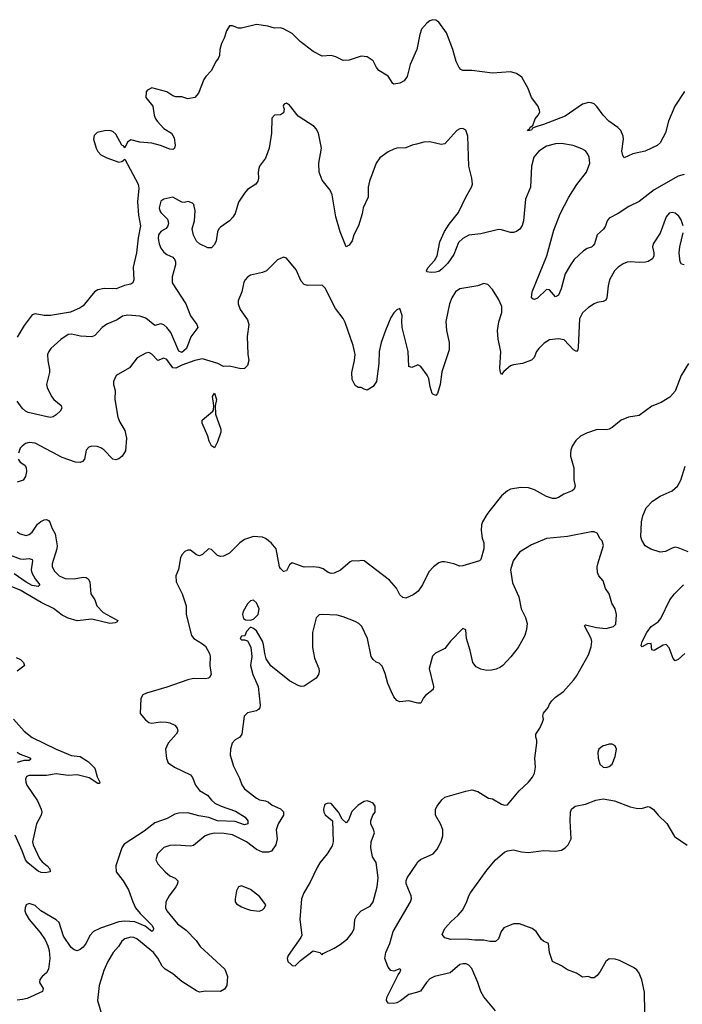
# Model space of a CAD drawing. Header units: inches. Extents: x 1473912 to 1647258, y 640388 to 773423.
# Tile 340 of 420: x 1577346 to 1581779, y 712784 to 719369. Entities that reach past the tile are written whole.
import ezdxf

# ---------------------------------------------------------------- set-up
doc = ezdxf.new("R2010")
doc.units = ezdxf.units.IN
doc.header["$MEASUREMENT"] = 0
doc.layers.add('B5771', color=7, linetype='Continuous')
doc.layers.add('B5781', color=7, linetype='Continuous')

msp = doc.modelspace()

# ---------------------------------------------------------------- linework, layer by layer
at = {"layer": 'B5771', "color": 5}
for points, elevation in [([(1580000, 719164.6), (1579957.6, 719070), (1579937.6, 718990), (1579918.5, 718961.5), (1579890, 718945.1), (1579850, 718939), (1579842.7, 718942.7), (1579811.4, 718991.4), (1579749.6, 719029.6), (1579732.7, 719050), (1579710, 719094), (1579670, 719121.2), (1579630, 719125.2), (1579550, 719099.3), (1579510, 719095.3), (1579462, 719122), (1579430, 719129.2), (1579370, 719125.6), (1579310, 719156), (1579222.5, 719222.5), (1579170, 719276), (1579110, 719309.2), (1579090, 719314), (1579050, 719313.2), (1579006.8, 719326.8), (1578930, 719338), (1578830, 719313.2), (1578810, 719313.2), (1578770, 719329), (1578750, 719328.7), (1578730, 719295.3), (1578714.6, 719245.4), (1578697.3, 719210), (1578684.9, 719170), (1578682.8, 719130), (1578674.8, 719110), (1578655.2, 719084.8), (1578630.4, 719029.6), (1578591.3, 718990), (1578578, 718970), (1578542.5, 718877.5), (1578518, 718850), (1578470, 718840.9), (1578430, 718854), (1578390, 718852.7), (1578370, 718859.3), (1578330, 718886), (1578230, 718912.7), (1578201.6, 718898.4), (1578193.4, 718886.6), (1578190.7, 718850), (1578237.3, 718790), (1578245.5, 718730), (1578253.4, 718710), (1578264.9, 718690), (1578310, 718640.5), (1578360.7, 718610), (1578379, 718579), (1578386.4, 718530), (1578382, 718510), (1578376, 718504), (1578370, 718500.7), (1578350, 718504.4), (1578287.8, 718527.8), (1578230, 718542.8), (1578150, 718549.8), (1578090, 718564.8), (1578067.1, 718550), (1578050, 718512.3), (1578042.9, 718522.9), (1578030, 718529.8), (1577990, 718602.8), (1577970, 718621.8), (1577950, 718628.6), (1577913, 718627), (1577865.3, 718614.8), (1577845, 718595.1), (1577839.6, 718570), (1577859, 718510), (1577870, 718488.5), (1577890, 718466.3), (1577930, 718444.7), (1578010, 718416.5), (1578030, 718421.3), (1578050, 718437.3), (1578139.6, 718270), (1578143.6, 718243.6), (1578134.8, 718150), (1578141.7, 718061.7), (1578153.5, 717990), (1578139.2, 717910), (1578128.8, 717810), (1578105.2, 717714.8), (1578110.4, 717630), (1578102.8, 717610), (1578090, 717600.9), (1578048.5, 717591.5), (1577992, 717570), (1577912.2, 717572.3), (1577870, 717563.5), (1577847, 717550), (1577770, 717456.3), (1577750, 717442.4), (1577687.3, 717412.7), (1577551.5, 717391.5), (1577510, 717391.7), (1577450, 717401.1), (1577430, 717395.6), (1577375.6, 717324.4), (1577330, 717245.2)], 640), ([(1580000, 718536.9), (1579970.5, 718529.5), (1579930, 718512.3), (1579870, 718509.6), (1579850, 718504.2), (1579810, 718485.6), (1579755.6, 718444.4), (1579730, 718409.3), (1579686.5, 718290), (1579677.4, 718250), (1579678, 718182), (1579643, 718110), (1579636.3, 718070), (1579612.7, 717990), (1579580.4, 717930), (1579570, 717889.2), (1579550, 717860.9), (1579530, 717849.3), (1579490.9, 717950), (1579461.4, 718050), (1579437.5, 718197.4), (1579423.1, 718230), (1579370, 718296.9), (1579349.1, 718350), (1579346.9, 718410), (1579364.6, 718510), (1579344.4, 718610), (1579330, 718638.7), (1579315.2, 718655.2), (1579210, 718724.5), (1579150, 718797.2), (1579130, 718811.6), (1579114.8, 718805.2), (1579110, 718798), (1579108.2, 718790), (1579115.5, 718770), (1579110, 718747.3), (1579090, 718732.8), (1579050, 718729.7), (1579033.8, 718710), (1579030.2, 718609.8), (1579014.9, 718510), (1578990, 718444), (1578950.8, 718390), (1578945.2, 718374.8), (1578940.5, 718350), (1578943.1, 718310), (1578938.4, 718290), (1578924.9, 718270), (1578870, 718234.5), (1578850.3, 718209.7), (1578810, 718149.4), (1578786.7, 718073.3), (1578772.5, 718047.5), (1578750, 718023.6), (1578690, 717982), (1578679.3, 717970), (1578668.5, 717950), (1578661.6, 717890), (1578650, 717865.2), (1578630, 717843.7), (1578604.1, 717844.1), (1578548, 717870), (1578530, 717888), (1578510, 717928), (1578499.3, 717970), (1578515.1, 718024.9), (1578520.9, 718090), (1578512.3, 718132.3), (1578503, 718143), (1578472.7, 718152.7), (1578447, 718147), (1578430, 718149.2), (1578370, 718182), (1578310, 718169.3), (1578290, 718155.1), (1578280.3, 718110), (1578284.2, 718090), (1578290, 718079.1), (1578335.1, 718035.1), (1578342.6, 718010), (1578338, 717990), (1578326.2, 717973.8), (1578290, 717953.1), (1578275.8, 717930), (1578273.4, 717906.6), (1578278.9, 717870), (1578290, 717842), (1578310, 717814), (1578330, 717799.2), (1578370, 717780.3), (1578384.2, 717764.2), (1578388.9, 717750), (1578387.6, 717730), (1578366.9, 717650), (1578366.2, 717610), (1578457.3, 717470), (1578488.6, 717388.6), (1578530.6, 717330), (1578538, 717310), (1578491.6, 717248.4), (1578463.2, 717170), (1578430, 717143.4), (1578411.3, 717151.3), (1578356.8, 717276.8), (1578330, 717311), (1578310, 717327.5), (1578290, 717335.2), (1578250, 717323.9), (1578190, 717373.9), (1578150, 717385.9), (1578070, 717392.8), (1578033.7, 717386.3), (1577997.3, 717362.7), (1577930, 717334), (1577898.4, 717310), (1577850, 717258), (1577830, 717247.4), (1577752.7, 717252.7), (1577693.9, 717266.1), (1577670, 717263.1), (1577622.4, 717230), (1577554.9, 717170), (1577540.3, 717150), (1577533.1, 717130), (1577534.9, 717090), (1577545.3, 717030), (1577544.9, 717010), (1577525.5, 716930), (1577530.5, 716910), (1577558.4, 716850), (1577575.5, 716830), (1577624.9, 716790), (1577627.7, 716770), (1577616.3, 716750), (1577590, 716726.6), (1577570, 716712.3), (1577550, 716709.6), (1577403.1, 716743.1), (1577385.4, 716750), (1577362.2, 716770), (1577330, 716818.4)], 660), ([(1580000, 717057.4), (1579970, 717043.6), (1579949.7, 717049.7), (1579945.6, 717150), (1579905.7, 717310), (1579902, 717350), (1579904.5, 717390), (1579890, 717438), (1579870, 717429), (1579850, 717409), (1579830, 717377.2), (1579792.4, 717290), (1579764.2, 717210), (1579751.6, 717150), (1579749.3, 717070), (1579733.8, 716950), (1579710, 716915.6), (1579670, 716892.3), (1579650, 716897.2), (1579630, 716909), (1579610, 716909.3), (1579590, 716923.7), (1579570, 716962), (1579567.8, 717010), (1579585.7, 717090), (1579589.8, 717129.8), (1579576.4, 717190), (1579523.7, 717343.7), (1579509.7, 717369.7), (1579457.8, 717437.8), (1579390, 717572.7), (1579370, 717592.7), (1579271.9, 717591.9), (1579250, 717598), (1579230, 717621.2), (1579195.6, 717695.6), (1579130, 717774), (1579110, 717782), (1579070, 717764), (1578998, 717690), (1578970, 717678), (1578890, 717659.7), (1578870, 717647.6), (1578854, 717630), (1578846.7, 717613.3), (1578833, 717550), (1578807, 717490), (1578806.7, 717470), (1578820.4, 717430), (1578870, 717362), (1578879, 717330), (1578868.2, 717250), (1578871.4, 717131.4), (1578878.3, 717090), (1578870, 717057.2), (1578850, 717037), (1578825.8, 717034.2), (1578750, 717053), (1578709.6, 717049.6), (1578670.9, 717070.9), (1578570, 717100.9), (1578518.4, 717090), (1578430, 717058), (1578390, 717038), (1578370, 717040.9), (1578330, 717095.8), (1578310, 717104.7), (1578270, 717089.7), (1578230, 717132.8), (1578210, 717143.5), (1578190, 717139.7), (1578132.4, 717107.6), (1578079.9, 717040.1), (1577991.3, 716990), (1577974.8, 716950), (1577974.8, 716930), (1577984.9, 716890), (1577983.6, 716830), (1578003.9, 716710), (1578016.9, 716676.9), (1578050, 716621.6), (1578060.9, 716570), (1578055.1, 716484.9), (1578032.6, 716450), (1578010, 716431.1), (1577990, 716424.5), (1577970, 716429.8), (1577910, 716492), (1577890, 716506.4), (1577864.8, 716515.2), (1577830, 716516.4), (1577808, 716510), (1577790, 716489.2), (1577778.9, 716430), (1577766.7, 716413.3), (1577750, 716407), (1577719.3, 716410), (1577630, 716441.7), (1577450, 716537.3), (1577410, 716542), (1577384.9, 716535.1), (1577362, 716518), (1577350, 716502.7), (1577339.5, 716470)], 680), ([(1577335.8, 716430), (1577350.3, 716410.3), (1577380.4, 716390), (1577390, 716374), (1577392.2, 716347.8), (1577386, 716314), (1577370, 716289.4), (1577330, 716275.1)], 680), ([(1577330, 715944.9), (1577350.6, 715930), (1577390, 715919.6), (1577410, 715925.5), (1577430, 715941.7), (1577465.5, 715994.5), (1577486.9, 716013.1), (1577510, 716023.9), (1577525.8, 716025.9), (1577539.1, 716019.1), (1577548.3, 716008.3), (1577561, 715970), (1577583, 715930), (1577596.3, 715850), (1577595.7, 715830), (1577563.2, 715730), (1577564.7, 715710), (1577580.3, 715680.3), (1577610.3, 715650), (1577650, 715632), (1577710, 715628.6), (1577770, 715640.2), (1577790, 715639.5), (1577804.9, 715630), (1577814.6, 715610), (1577823, 715530), (1577849, 715489), (1577862, 715450), (1577904.9, 715404.9), (1578003.8, 715350), (1577998, 715342), (1577984, 715336), (1577950, 715331.6), (1577830, 715359.2), (1577730, 715349.5), (1577670, 715366), (1577630, 715387.2), (1577572, 715432), (1577490.6, 715470.6), (1577350, 715553.3), (1577290, 715578.6)], 680), ([(1580000, 715538.8), (1579977.4, 715522.6), (1579930, 715501.1), (1579910, 715504.7), (1579890, 715521.6), (1579867.1, 715567.1), (1579821, 715621), (1579650, 715749.4), (1579630, 715752.7), (1579610, 715747), (1579570, 715749.5), (1579556.1, 715743.9), (1579492.1, 715687.9), (1579450, 715667.1), (1579430, 715665.7), (1579410, 715672.6), (1579376.5, 715696.5), (1579350, 715706), (1579310.2, 715709.8), (1579250, 715707.4), (1579170, 715736.9), (1579150, 715722.7), (1579130, 715682.7), (1579110, 715679.6), (1579090, 715698), (1579084.4, 715710), (1579062, 715830), (1579029.5, 715870), (1578990, 715898.7), (1578970, 715907.8), (1578910, 715912.8), (1578850, 715891.6), (1578818, 715870), (1578750, 715800.7), (1578710, 715780.5), (1578690, 715779.6), (1578670, 715785.6), (1578630, 715825.2), (1578610, 715829.2), (1578570, 715792.7), (1578550, 715784.5), (1578530, 715789.5), (1578490, 715820.9), (1578470, 715822), (1578450, 715811.6), (1578430.5, 715790), (1578422.4, 715770), (1578408.5, 715691.5), (1578390.4, 715650), (1578392.4, 715610), (1578433, 715530), (1578459.5, 715450), (1578458.9, 715390), (1578495.3, 715250), (1578512, 715230), (1578570, 715195.9), (1578590, 715179.1), (1578616.9, 715130), (1578620.7, 715110), (1578617.8, 715050), (1578626.3, 714990), (1578616.4, 714970), (1578610, 714966.2), (1578590, 714961.2), (1578510, 714963.7), (1578470, 714954.8), (1578330, 714905.5), (1578194, 714866), (1578170, 714854), (1578156, 714830), (1578151.3, 714730), (1578186.9, 714686.9), (1578210, 714668), (1578230, 714664.4), (1578287.3, 714672.7), (1578328.7, 714671.3), (1578350, 714666.5), (1578383.7, 714650), (1578399.5, 714630), (1578403.1, 714610), (1578393, 714590), (1578339.5, 714530), (1578322.3, 714490), (1578328.2, 714428.2), (1578339.8, 714399.8), (1578382, 714370), (1578490, 714318), (1578501.5, 714301.5), (1578522.9, 714250), (1578550, 714213.8), (1578603, 714183), (1578629.3, 714150), (1578652.4, 714130), (1578694.9, 714110), (1578790, 714076.3), (1578854.9, 714034.9), (1578871.7, 714011.7), (1578872.4, 713990), (1578850, 713983.6), (1578787.4, 714007.4), (1578670, 714011.5), (1578612.4, 714032.4), (1578543.6, 714043.6), (1578470, 714063.9), (1578410, 714062.2), (1578384.3, 714055.7), (1578332.3, 714027.7), (1578250, 713997.2), (1578178.5, 713941.5), (1578045.1, 713854.9), (1578030.2, 713829.8), (1577990.3, 713710), (1577992.4, 713670), (1578037.4, 713610), (1578074.9, 713550), (1578102.8, 713470), (1578122, 713430), (1578152.1, 713392.1), (1578232.1, 713310), (1578240.9, 713290), (1578239.6, 713280.4), (1578231.3, 713270), (1578186.2, 713306.2), (1578115.6, 713335.6), (1578050, 713339.4), (1578010, 713334.5), (1577886.6, 713293.4), (1577840.9, 713270), (1577814.9, 713245.1), (1577790, 713193.3), (1577770, 713166.6), (1577750, 713149.7), (1577730, 713142.6), (1577710, 713148.3), (1577690, 713164.7), (1577638.6, 713238.6), (1577609.7, 713330), (1577590, 713348.5), (1577488.3, 713408.3), (1577450, 713443.7), (1577410, 713458), (1577390, 713448.7), (1577382, 713430), (1577381.6, 713410), (1577388.2, 713390), (1577410.4, 713350), (1577483.1, 713263.1), (1577516.1, 713216.1), (1577535.6, 713175.6), (1577544.1, 713144.1), (1577547.1, 713090), (1577540, 713020), (1577526, 712994), (1577496.5, 712970), (1577481.2, 712950), (1577477.8, 712930), (1577503.2, 712890), (1577498.5, 712870), (1577396.7, 712823.3), (1577364.8, 712815.2), (1577330, 712812.2)], 720), ([(1577250, 715800.6), (1577350, 715764.2), (1577370, 715760.6), (1577410, 715765.8), (1577430, 715758.4), (1577433.1, 715750), (1577422.8, 715690), (1577427.4, 715670), (1577449, 715629), (1577480.3, 715590), (1577470, 715578), (1577430, 715585), (1577390, 715606.4), (1577310, 715663.4)], 660), ([(1580000, 714799.8), (1579950, 714814), (1579890, 714807), (1579870, 714816), (1579850, 714841.2), (1579833.9, 714873.9), (1579809.8, 714929.8), (1579790, 714997.2), (1579770, 715045.2), (1579750, 715065.2), (1579730, 715073.2), (1579710, 715089.2), (1579698, 715110), (1579672.8, 715230), (1579635.1, 715310), (1579614.5, 715330), (1579590, 715343.5), (1579510, 715374.7), (1579470, 715387.6), (1579370, 715391.5), (1579350, 715389.6), (1579330.3, 715369.7), (1579304.9, 715270), (1579306, 715170), (1579319, 715099), (1579346.7, 715030), (1579350.3, 715009.7), (1579346, 714990), (1579330, 714966), (1579250, 714912.7), (1579230, 714909.4), (1579210, 714916), (1579150, 714946.6), (1579027, 715047), (1578995.4, 715095.4), (1578985.6, 715130), (1578978.3, 715190), (1578970, 715212.7), (1578930, 715282), (1578910, 715298), (1578890, 715306), (1578863.6, 715276.4), (1578852.7, 715247.3), (1578830, 715246), (1578822, 715230), (1578830, 715222), (1578850, 715222), (1578870, 715214), (1578893.2, 715173.2), (1578899.1, 715110), (1578890.9, 715049.1), (1578906, 714990), (1578941.3, 714910), (1578955.8, 714784.2), (1578953.1, 714766.9), (1578944.4, 714755.6), (1578930, 714747.8), (1578870, 714734), (1578848.5, 714711.5), (1578832.4, 714590), (1578818, 714570), (1578787.9, 714552.1), (1578768.4, 714530), (1578755.8, 714490), (1578755.3, 714450), (1578777.1, 714377.1), (1578816.7, 714296.7), (1578832.3, 714252.3), (1578850, 714224.4), (1578930, 714161.5), (1578950, 714151.6), (1578990, 714145.3), (1579010, 714136.4), (1579035.9, 714115.9), (1579091.8, 714091.8), (1579110, 714070.5), (1579110, 714049.3), (1579074.9, 713990), (1579061.1, 713950), (1579068.4, 713890), (1579058.7, 713850), (1579031.2, 713808.8), (1579010, 713800.8), (1578970, 713801.7), (1578930, 713819.2), (1578863.1, 713870), (1578770, 713917.6), (1578713.9, 713926.1), (1578650, 713928.2), (1578617.6, 713922.4), (1578586.4, 713910), (1578510, 713845.4), (1578490, 713841.7), (1578390, 713848.5), (1578350, 713845.7), (1578310, 713832.6), (1578268.7, 713790), (1578257.6, 713750), (1578270, 713723), (1578320.3, 713670), (1578350, 713643.6), (1578386.6, 713626.6), (1578403.8, 713610), (1578402, 713590), (1578391.6, 713570), (1578346, 713510), (1578324.9, 713470), (1578321.1, 713430), (1578330.3, 713410), (1578401.3, 713321.3), (1578458.9, 713278.9), (1578527.4, 713210), (1578553.7, 713170), (1578718.3, 713018.3), (1578736.5, 712970), (1578732, 712910), (1578715.6, 712884.4), (1578690, 712869.7), (1578590, 712871.3), (1578550, 712865.6), (1578530, 712873.3), (1578430, 712936.8), (1578370, 712987.9), (1578318.6, 713018.6), (1578299.9, 713039.9), (1578270, 713091.8), (1578240.7, 713130), (1578130, 713221.2), (1578110, 713230.7), (1578090, 713233.5), (1578050, 713221.7), (1578030, 713205.6), (1578007.6, 713170), (1577971.6, 713130), (1577936.5, 713070), (1577910.2, 713010), (1577878.3, 712910), (1577867.2, 712810), (1577914, 712650)], 740), ([(1577322.7, 715102.7), (1577352.4, 715090), (1577371.2, 715070), (1577378, 715050), (1577375, 715045), (1577330, 715011)], 680), ([(1577304.7, 714690), (1577376.9, 714610), (1577430, 714568.7), (1577590.1, 714490.1), (1577670, 714455.9), (1577690, 714448.4), (1577750, 714442.3), (1577805.9, 714405.9), (1577850, 714363.1), (1577865, 714305), (1577882.8, 714270), (1577879.3, 714260.7), (1577870, 714259.8), (1577810, 714298.5), (1577730, 714318.7), (1577670, 714315), (1577590, 714324.7), (1577524.9, 714315.1), (1577410, 714315), (1577392.6, 714307.4), (1577385.3, 714290), (1577386.5, 714270), (1577394.3, 714250), (1577465.6, 714145.6), (1577490.9, 714090), (1577495.1, 714070), (1577489.5, 714050), (1577457.9, 713990), (1577432, 713870), (1577436.8, 713850), (1577478, 713758), (1577496.5, 713736.5), (1577531.1, 713710), (1577547, 713690), (1577550.3, 713669.7), (1577516.4, 713663.6), (1577490, 713665.7), (1577470, 713673.6), (1577450, 713689.1), (1577400.8, 713730), (1577384.3, 713750), (1577363.2, 713810), (1577315.4, 713915.4)], 680), ([(1577330, 714470.2), (1577350, 714456.2), (1577410, 714435.5), (1577419.5, 714430), (1577418.3, 714421.7), (1577410, 714415.1), (1577374.9, 714414.9), (1577330, 714400.9)], 660), ([(1580000, 712863.9), (1579950, 712848.4), (1579893.9, 712806.1), (1579870, 712794), (1579848.3, 712788.3), (1579811.5, 712791.5), (1579799.6, 712810), (1579803.1, 712830), (1579878.3, 712981.7), (1579890, 712996), (1579894.9, 713014.9), (1579890, 713021.2), (1579850, 713006), (1579830, 713009.2), (1579810, 713033.2), (1579789.7, 713090), (1579794.7, 713130), (1579822.7, 713190), (1579843.8, 713270), (1579960.7, 713470), (1579967.3, 713490), (1579965.2, 713510), (1579932, 713590), (1579931, 713610), (1579938.5, 713630), (1580000, 713721)], 740)]:
    msp.add_lwpolyline(points, dxfattribs=dict(at, elevation=elevation))
for points, elevation in [([(1578650, 716505.1), (1578630, 716519.6), (1578613.3, 716550), (1578604.6, 716584.6), (1578567, 716670), (1578566.6, 716690), (1578638, 716750), (1578642, 716758), (1578645.2, 716790), (1578635.3, 716850), (1578650, 716871), (1578662.8, 716830), (1578654, 716786), (1578655.8, 716730), (1578692.9, 716630), (1578691.3, 716610), (1578670, 716546)], 680), ([(1578910, 715487), (1578890, 715482), (1578870, 715462), (1578840.3, 715410), (1578836.4, 715390), (1578844.1, 715364.1), (1578856.3, 715356.3), (1578890, 715353.4), (1578910, 715360.7), (1578942.4, 715390), (1578948.5, 715430), (1578930, 715469.5)], 740), ([(1579670, 714145.2), (1579650, 714141.2), (1579610, 714116), (1579567.2, 714072.8), (1579545.4, 714014.6), (1579530, 713998), (1579502.7, 714022.7), (1579479, 714070), (1579430, 714128), (1579410, 714128.7), (1579390, 714122), (1579384.9, 714115.1), (1579378.8, 714090), (1579380.7, 714070), (1579390, 714051.3), (1579438, 714010), (1579444, 713870), (1579436.3, 713843.7), (1579404, 713790), (1579353.4, 713730), (1579337.3, 713702.7), (1579290, 713601.2), (1579246, 713530), (1579230.4, 713490), (1579220.4, 713350), (1579232.8, 713247.2), (1579227.3, 713230), (1579142.8, 713110), (1579134.8, 713090), (1579140.7, 713070), (1579162, 713050), (1579170, 713043.8), (1579190, 713042), (1579223.9, 713076.1), (1579310, 713141), (1579354, 713130), (1579370, 713114), (1579375.3, 713124.7), (1579450, 713158.8), (1579490, 713182.8), (1579539.1, 713220.9), (1579570, 713261), (1579583.7, 713290), (1579587.6, 713350), (1579601.4, 713378.5), (1579630, 713408), (1579690, 713440.7), (1579711, 713469), (1579737.7, 713570), (1579744, 713630), (1579731.9, 713731.9), (1579705.2, 713770), (1579696, 713830), (1579697.2, 713870), (1579719, 713930), (1579714, 713954), (1579695.3, 713990), (1579695.3, 714010), (1579709.2, 714050), (1579724, 714070), (1579724, 714110), (1579710, 714128.7), (1579690, 714139)], 760), ([(1578830, 713575.3), (1578810, 713568.7), (1578796.8, 713543.2), (1578786.8, 713490), (1578786.8, 713470), (1578796.8, 713456.8), (1578830, 713434.8), (1578862.5, 713422.5), (1578890, 713414), (1578950, 713407.3), (1578970, 713416), (1578984, 713430), (1578992.7, 713450), (1578950, 713505.2), (1578890, 713552)], 760)]:
    msp.add_lwpolyline(points, close=True, dxfattribs=dict(at, elevation=elevation))
at = {"layer": 'B5781', "color": 5}
for points, elevation in [([(1581792.7, 718890), (1581728.7, 718790), (1581686.7, 718690), (1581667, 718613), (1581630, 718546.6), (1581610, 718527.3), (1581531, 718490), (1581448.6, 718471.4), (1581390, 718446), (1581380.1, 718460.1), (1581373.3, 718490), (1581385.6, 718570), (1581383.5, 718590), (1581368, 718628), (1581348.2, 718648.2), (1581286.9, 718690), (1581249.7, 718730), (1581207.8, 718787.8), (1581190, 718805.6), (1581170, 718814.3), (1581150, 718815.4), (1581110, 718804), (1580996.1, 718723.9), (1580850, 718668.6), (1580804.4, 718655.6), (1580776.8, 718643.2), (1580770, 718629.7), (1580746.3, 718626.3), (1580742, 718630), (1580759.3, 718640.7), (1580761.2, 718650), (1580778, 718662), (1580793.6, 718706.4), (1580814.5, 718730), (1580824.5, 718750), (1580823.7, 718763.7), (1580812.1, 718792.1), (1580769.2, 718850), (1580746.6, 718910), (1580705.1, 718985.1), (1580670, 719009.3), (1580630, 719019.5), (1580510, 719011.5), (1580370.4, 719029.6), (1580310, 719029.6), (1580297.2, 719037.2), (1580285.1, 719050), (1580266, 719090), (1580242.9, 719170), (1580201.4, 719281.5), (1580150, 719353.2), (1580130, 719365.2), (1580110, 719369.3), (1580090, 719362.7), (1580070, 719346), (1580035.1, 719304.9), (1580022.4, 719270), (1580002.4, 719170), (1580000, 719164.6)], 640), ([(1581790, 718333), (1581750, 718322.7), (1581590, 718232.1), (1581490, 718152.8), (1581419.9, 718120.1), (1581350, 718073.6), (1581290, 718042), (1581276, 718024), (1581264.9, 717990), (1581251.6, 717968.4), (1581208.9, 717931.1), (1581190.2, 717869.8), (1581182, 717858), (1581171.6, 717848.4), (1581141.2, 717838.8), (1581116.7, 717823.3), (1581055.3, 717764.7), (1581030.3, 717730), (1580994.6, 717670), (1580968, 717570), (1580950, 717527), (1580930, 717516), (1580890, 717562.9), (1580870, 717565.6), (1580810, 717507.1), (1580790, 717496.9), (1580780.1, 717500.1), (1580769.8, 717509.8), (1580773.7, 717550), (1580872.5, 717790), (1580918.1, 717961.9), (1580961.2, 718070), (1581018.6, 718181.4), (1581073.8, 718266.2), (1581136.8, 718350), (1581160.5, 718410), (1581155.6, 718450), (1581147.3, 718470), (1581131.1, 718491.1), (1581106, 718506), (1581048.6, 718528.6), (1580970, 718542), (1580930, 718539.3), (1580870, 718523.5), (1580817.8, 718490), (1580785.6, 718450), (1580770.2, 718390), (1580763.1, 718250), (1580730, 718168.7), (1580715.6, 718024.4), (1580707.2, 717992.8), (1580691.6, 717968.4), (1580670, 717951.8), (1580650, 717946.6), (1580630, 717945.7), (1580570, 717964.5), (1580550, 717966.6), (1580430, 717937), (1580350, 717928.8), (1580310, 717905.8), (1580281.7, 717878.3), (1580250, 717798), (1580210, 717741.1), (1580170, 717700.3), (1580150, 717685.2), (1580130, 717680.2), (1580098, 717678), (1580070, 717683.7), (1580066.9, 717690), (1580075.4, 717710), (1580120.4, 717759.6), (1580138.8, 717790), (1580157.5, 717882.5), (1580187.3, 717952.7), (1580218.5, 718001.5), (1580281, 718079), (1580330, 718182.4), (1580368.5, 718250), (1580374.5, 718270), (1580371.1, 718310), (1580349.7, 718390), (1580344.7, 718590), (1580330.9, 718630.9), (1580310, 718642.4), (1580290, 718639.1), (1580270, 718628.3), (1580190, 718539.5), (1580165.8, 718534.2), (1580090, 718553.3), (1580050, 718549.5), (1580000, 718536.9)], 660), ([(1581784.5, 717990), (1581771.1, 718031.1), (1581755.9, 718055.9), (1581730, 718075.1), (1581710, 718079.8), (1581690, 718074.2), (1581670, 718051.2), (1581630, 717942), (1581583.1, 717870), (1581579.5, 717850), (1581588.8, 717810), (1581588.7, 717790), (1581578.4, 717770), (1581550, 717751.2), (1581532.1, 717747.9), (1581490, 717745), (1581430, 717750.9), (1581410, 717748.6), (1581383, 717737), (1581350, 717713.7), (1581325.2, 717690), (1581292.3, 717630), (1581281.6, 717590), (1581274.3, 717510), (1581267, 717493), (1581250, 717484.2), (1581210, 717478.3), (1581190, 717469.7), (1581150, 717445.4), (1581110, 717409.7), (1581090.9, 717369.1), (1581082, 717178), (1581079, 717161), (1581070.3, 717149.7), (1581050, 717162.3), (1580987.8, 717227.8), (1580950, 717235), (1580890, 717227.3), (1580853.9, 717206.1), (1580818.2, 717170), (1580804.3, 717150), (1580788.2, 717110), (1580770, 717091.8), (1580710, 717069.8), (1580650, 717062), (1580630, 717054.4), (1580583.7, 717016.3), (1580570, 716996), (1580562.4, 717010), (1580557.8, 717037.8), (1580565.5, 717150), (1580546.9, 717233.1), (1580541.5, 717290), (1580551.4, 717348.6), (1580572.2, 717410), (1580571.1, 717450), (1580550, 717501.2), (1580510, 717564), (1580478, 717598), (1580450, 717604), (1580410, 717589.4), (1580290, 717569.6), (1580262.4, 717550), (1580236.4, 717510), (1580222.4, 717470), (1580196.5, 717350), (1580202, 717290), (1580218.2, 717210), (1580218.2, 717161.8), (1580170, 717014), (1580159.1, 716930), (1580141.6, 716870), (1580130, 716855.1), (1580110, 716863.6), (1580106.2, 716870), (1580092.9, 716912.9), (1580083.9, 716970), (1580072.7, 716992.7), (1580030, 717049.8), (1580010, 717062), (1580000, 717057.4)], 680), ([(1581790, 717729.7), (1581773.3, 717733.3), (1581763.5, 717750), (1581758, 717810), (1581761.8, 717850), (1581784.6, 717944.6)], 680), ([(1581820.3, 717070), (1581770, 716989.3), (1581730, 716885.2), (1581696.2, 716843.8), (1581638, 716810), (1581575.6, 716784.4), (1581490, 716721.6), (1581418.8, 716710), (1581370, 716690.8), (1581310, 716642), (1581290, 716631.2), (1581270, 716626), (1581210, 716628), (1581136.7, 716603.3), (1581097.1, 716582.9), (1581065.3, 716554.8), (1581042.3, 716517.7), (1581032.2, 716490), (1581030.3, 716470), (1581030.3, 716450), (1581052.8, 716372.8), (1581052.4, 716292.4), (1581060.8, 716250), (1581055.8, 716230), (1581042.9, 716217.1), (1580985.1, 716194.9), (1580950, 716174.5), (1580930, 716167.8), (1580910, 716167.8), (1580870, 716179.8), (1580790, 716225.1), (1580750, 716237.4), (1580699, 716241), (1580630.4, 716229.6), (1580610, 716218.4), (1580570, 716184.5), (1580490, 716087.3), (1580470, 716060.7), (1580442.6, 716010), (1580435.3, 715990), (1580432.7, 715952.7), (1580440.7, 715900.7), (1580451, 715870), (1580451.3, 715830), (1580430, 715758), (1580422, 715750), (1580310, 715716.3), (1580290, 715715.1), (1580249.3, 715730), (1580190, 715743.9), (1580170, 715743.9), (1580150, 715737.3), (1580113.2, 715710), (1580083.3, 715676.7), (1580041.1, 715590), (1580012.3, 715547.7), (1580000, 715538.8)], 720), ([(1581817.2, 715810), (1581750, 715838), (1581730, 715840.5), (1581710, 715835.4), (1581667.2, 715812.8), (1581630, 715807.5), (1581568, 715828), (1581531.2, 715850), (1581507.1, 715887.1), (1581500.9, 715910), (1581506.1, 716010), (1581514.4, 716050), (1581535.7, 716104.3), (1581578.2, 716150), (1581630, 716183.5), (1581710, 716218), (1581746, 716250), (1581768.1, 716290), (1581797, 716383)], 720), ([(1580000, 713721), (1580010, 713735.8), (1580028.1, 713751.9), (1580111.3, 713790), (1580139.1, 713821), (1580166.3, 713873.7), (1580177.3, 713910), (1580177.5, 713950), (1580161.7, 713990), (1580128.5, 714050), (1580128.4, 714090), (1580137.8, 714110), (1580170, 714152.3), (1580190.5, 714169.5), (1580330, 714210.3), (1580370, 714217.3), (1580410, 714207.6), (1580482.4, 714162.4), (1580510, 714157.1), (1580570, 714123.1), (1580590, 714116.5), (1580610, 714118.9), (1580687.4, 714212.6), (1580750, 714270.1), (1580776.4, 714303.6), (1580790.5, 714330), (1580795.9, 714370), (1580792.7, 714430), (1580804.4, 714530), (1580804.7, 714550), (1580798, 714570), (1580799.3, 714590), (1580826.6, 714630), (1580843.7, 714670), (1580849.3, 714690), (1580846.6, 714713.4), (1580850, 714732), (1580882, 714770), (1580890, 714792), (1580905.6, 714814.4), (1580930, 714838), (1580984.8, 714875.2), (1581050, 714951.3), (1581070, 714978), (1581150, 715122), (1581170, 715174), (1581173.2, 715210), (1581169.2, 715230), (1581124, 715316), (1581130, 715322), (1581204.7, 715304.7), (1581270, 715296.3), (1581318, 715310), (1581334, 715326), (1581339.3, 715390), (1581330, 715428), (1581307.2, 715467.2), (1581289.5, 715529.5), (1581265.6, 715565.6), (1581250, 715615.3), (1581221.2, 715650), (1581212.3, 715672.3), (1581209.6, 715709.6), (1581213.6, 715730), (1581251.7, 715851.7), (1581243.1, 715883.1), (1581230, 715898), (1581210, 715935.3), (1581190, 715944), (1581170, 715944), (1581010, 715912), (1580870, 715898.3), (1580770, 715857.6), (1580690, 715807.3), (1580648.1, 715750), (1580630.3, 715690), (1580642.3, 715602.3), (1580684.9, 715510), (1580700.7, 715430), (1580730.4, 715370), (1580740.3, 715330), (1580736.9, 715290), (1580725.3, 715250), (1580681.7, 715170), (1580632.6, 715107.4), (1580578, 715050), (1580561.5, 715038.5), (1580534.3, 715025.7), (1580501.6, 715018.4), (1580470, 715017.6), (1580430, 715024.7), (1580400.8, 715040.8), (1580378.3, 715070), (1580360.2, 715150), (1580335.8, 715230), (1580329.6, 715289.6), (1580310, 715297.7), (1580228.1, 715211.9), (1580190, 715163.5), (1580127.2, 715132.8), (1580106.9, 715113.1), (1580084.9, 715030), (1580114.4, 714910), (1580112.7, 714890), (1580060.7, 714850), (1580047.1, 714832.9), (1580030, 714797.2), (1580010, 714797), (1580000, 714799.8)], 740), ([(1581795.2, 715130), (1581750, 715089.8), (1581730, 715081.6), (1581717.5, 715097.5), (1581690, 715169.2), (1581670, 715189.3), (1581650, 715187), (1581589.4, 715149.4), (1581575.3, 715155.3), (1581570, 715198), (1581545.5, 715194.5), (1581510, 715175.3), (1581503.7, 715183.7), (1581509.6, 715209.6), (1581541.4, 715270), (1581570, 715310.2), (1581618, 715342), (1581635.9, 715364.1), (1581694.7, 715490), (1581726, 715530), (1581786.9, 715590)], 720), ([(1581528.7, 712730), (1581525.3, 712865.3), (1581507.9, 712947.9), (1581490, 712992.7), (1581473.6, 713013.6), (1581451, 713031), (1581357.4, 713077.3), (1581330, 713086.6), (1581290, 713087.8), (1581267, 713070), (1581230, 713003.7), (1581210, 712976), (1581190, 712961.2), (1581170, 712962), (1581150, 712969), (1581110, 712965.2), (1581070, 712992.3), (1581010, 713013.6), (1580970, 713041.6), (1580910, 713069.4), (1580891.2, 713130), (1580884, 713190), (1580850, 713206), (1580837.4, 713217.4), (1580800.5, 713270), (1580773.6, 713290), (1580690, 713321.4), (1580650, 713322.7), (1580585.1, 713294.9), (1580566.3, 713270), (1580550, 713221.2), (1580530, 713202.9), (1580490, 713203.5), (1580450, 713213.3), (1580390, 713212.8), (1580330, 713220.3), (1580230, 713218), (1580189, 713229), (1580172.8, 713250), (1580190, 713290.1), (1580230, 713335), (1580280.2, 713379.8), (1580307.4, 713412.6), (1580335.3, 713464.7), (1580351, 713510), (1580362.7, 713530), (1580470, 713681.9), (1580530, 713750.6), (1580590, 713801.8), (1580610, 713811.3), (1580650, 713816), (1580703.5, 713803.5), (1580750, 713798.9), (1580850, 713812.1), (1580930, 713807.1), (1580970, 713814.3), (1580995.1, 713830), (1581014.7, 713850), (1581035.6, 713890), (1581028.3, 714011.7), (1581031.2, 714068.8), (1581038.4, 714090), (1581061.2, 714110), (1581130, 714121.5), (1581199.3, 714150), (1581250, 714157.4), (1581325.5, 714145.5), (1581430, 714105.5), (1581470, 714094.9), (1581505.4, 714094.6), (1581550, 714107.7), (1581563.4, 714103.4), (1581586.6, 714086.6), (1581616.3, 714050), (1581674.2, 713994.2), (1581725.9, 713905.9), (1581810, 713847.7)], 720), ([(1580530, 712741.2), (1580450, 712834), (1580430, 712868.7), (1580411.1, 712930), (1580370, 713022.7), (1580350, 713046), (1580333.9, 713053.9), (1580310, 713054.7), (1580290, 713049.5), (1580226, 712994), (1580121, 712970), (1580090, 712955.1), (1580067.2, 712930), (1580027.6, 712872.4), (1580000, 712863.9)], 740)]:
    msp.add_lwpolyline(points, dxfattribs=dict(at, elevation=elevation))
at = {"layer": 'B5781', "color": 5, "elevation": 740}
msp.add_lwpolyline([(1581310, 714524.5), (1581290, 714524.2), (1581244, 714510), (1581219.3, 714490), (1581213, 714470), (1581214.9, 714430), (1581226, 714390), (1581248.9, 714368.9), (1581270, 714368.2), (1581290, 714375.5), (1581309.3, 714390), (1581330, 714442), (1581338.4, 714490), (1581330, 714512.7)], close=True, dxfattribs=at)

doc.saveas('drawing.dxf')
